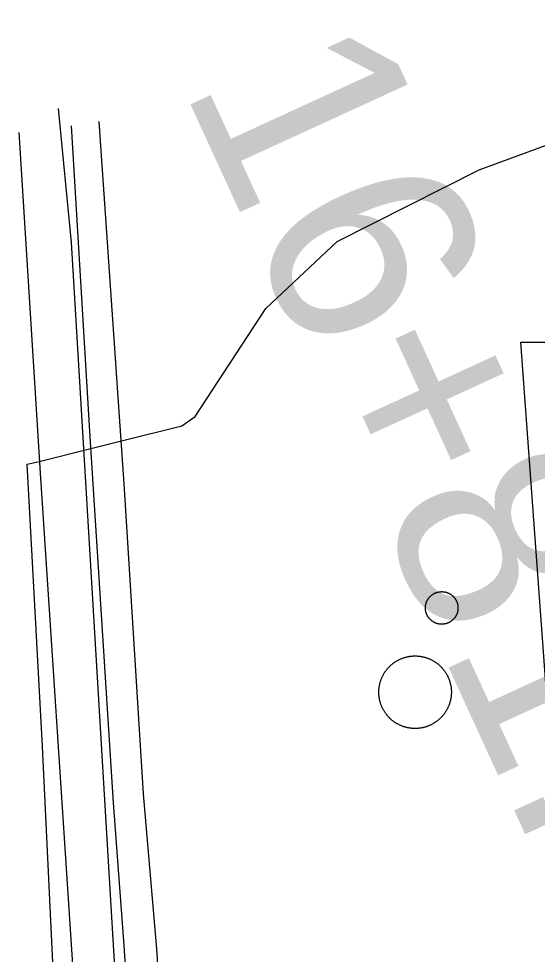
# Model space of a CAD drawing. Extents: x 3598634 to 3636690, y 517270 to 542944.
# Drawn here: x 3616497.2 to 3616749.4, y 533251.2 to 533706 of the extents above; entities that cross this region are included whole.
import ezdxf

# ---------------------------------------------------------------- set-up
doc = ezdxf.new("R2010")
doc.units = 0
for name, color, linetype in [('V-DOMW-TANK', 7, 'Continuous'), ('V-RAIL-TRAK', 7, 'Continuous'), ('V-ROAD-CNTR', 7, 'Continuous'), ('V-SITE-OTLN', 7, 'Continuous'), ('V-SURV-IDEN', 7, 'Continuous'), ('V-UTIL-LINE', 7, 'Continuous')]:
    doc.layers.add(name, color=color, linetype=linetype)

msp = doc.modelspace()

# ---------------------------------------------------------------- linework, layer by layer
at = {"layer": 'V-DOMW-TANK'}
for points in [[(3616695.12, 533418.03), (3616695.09, 533418.17), (3616695.07, 533418.3), (3616695.05, 533418.44), (3616695.03, 533418.58), (3616695.02, 533418.72), (3616695, 533418.85), (3616694.99, 533418.99), (3616694.98, 533419.13), (3616694.98, 533419.27), (3616694.97, 533419.41), (3616694.97, 533419.54), (3616694.97, 533419.68), (3616694.98, 533419.82), (3616694.98, 533419.96), (3616694.99, 533420.1), (3616695, 533420.24), (3616695.02, 533420.37), (3616695.03, 533420.51), (3616695.05, 533420.65), (3616695.07, 533420.79), (3616695.09, 533420.92), (3616695.12, 533421.06), (3616695.14, 533421.19), (3616695.17, 533421.33), (3616695.21, 533421.46), (3616695.24, 533421.59), (3616695.28, 533421.73), (3616695.32, 533421.86), (3616695.36, 533421.99), (3616695.4, 533422.12), (3616695.45, 533422.25), (3616695.5, 533422.38), (3616695.55, 533422.51), (3616695.6, 533422.64), (3616695.66, 533422.77), (3616695.71, 533422.89), (3616695.77, 533423.02), (3616695.83, 533423.14), (3616695.9, 533423.26), (3616695.96, 533423.38), (3616696.03, 533423.5), (3616696.11, 533423.62), (3616696.18, 533423.74), (3616696.25, 533423.86), (3616696.33, 533423.97), (3616696.41, 533424.09), (3616696.48, 533424.2), (3616696.57, 533424.31), (3616696.65, 533424.42), (3616696.74, 533424.53), (3616696.83, 533424.64), (3616696.92, 533424.74), (3616697.01, 533424.84), (3616697.1, 533424.95), (3616697.2, 533425.05), (3616697.29, 533425.15), (3616697.39, 533425.24), (3616697.49, 533425.34), (3616697.59, 533425.43), (3616697.7, 533425.52), (3616697.8, 533425.61), (3616697.91, 533425.7), (3616698.02, 533425.79), (3616698.13, 533425.87), (3616698.24, 533425.95), (3616698.35, 533426.03), (3616698.46, 533426.11), (3616698.58, 533426.19), (3616698.7, 533426.26), (3616698.81, 533426.33), (3616698.93, 533426.4), (3616699.05, 533426.47), (3616699.17, 533426.54), (3616699.3, 533426.6), (3616699.42, 533426.66), (3616699.54, 533426.72), (3616699.67, 533426.78), (3616699.8, 533426.83), (3616699.93, 533426.89), (3616700.06, 533426.94), (3616700.18, 533426.99), (3616700.31, 533427.03), (3616700.45, 533427.08), (3616700.58, 533427.12), (3616700.71, 533427.16), (3616700.84, 533427.2), (3616700.98, 533427.23), (3616701.11, 533427.26), (3616701.25, 533427.29), (3616701.38, 533427.32), (3616701.52, 533427.34), (3616701.65, 533427.37), (3616701.79, 533427.39), (3616701.93, 533427.41), (3616702.07, 533427.42), (3616702.2, 533427.43), (3616702.34, 533427.44), (3616702.48, 533427.45), (3616702.62, 533427.46), (3616702.76, 533427.46)], [(3616702.76, 533427.46), (3616702.89, 533427.46), (3616703.03, 533427.46), (3616703.17, 533427.46), (3616703.31, 533427.45), (3616703.45, 533427.44), (3616703.58, 533427.43), (3616703.72, 533427.42), (3616703.86, 533427.41), (3616704, 533427.39), (3616704.13, 533427.37), (3616704.27, 533427.34), (3616704.41, 533427.32), (3616704.54, 533427.29), (3616704.68, 533427.26), (3616704.81, 533427.23), (3616704.94, 533427.2), (3616705.08, 533427.16), (3616705.21, 533427.11), (3616705.34, 533427.08), (3616705.47, 533427.03), (3616705.6, 533426.99), (3616705.73, 533426.94), (3616705.86, 533426.89), (3616705.99, 533426.83), (3616706.12, 533426.78), (3616706.24, 533426.72), (3616706.37, 533426.66), (3616706.49, 533426.6), (3616706.61, 533426.54), (3616706.73, 533426.47), (3616706.85, 533426.4), (3616706.97, 533426.33), (3616707.09, 533426.26), (3616707.21, 533426.19), (3616707.32, 533426.11), (3616707.44, 533426.03), (3616707.55, 533425.95), (3616707.66, 533425.87), (3616707.77, 533425.78), (3616707.88, 533425.7), (3616707.98, 533425.61), (3616708.09, 533425.52), (3616708.19, 533425.43), (3616708.3, 533425.33), (3616708.4, 533425.24), (3616708.5, 533425.14), (3616708.59, 533425.04), (3616708.69, 533424.94), (3616708.78, 533424.84), (3616708.87, 533424.74), (3616708.96, 533424.63), (3616709.05, 533424.53), (3616709.14, 533424.42), (3616709.22, 533424.31), (3616709.3, 533424.2), (3616709.38, 533424.09), (3616709.46, 533423.97), (3616709.54, 533423.86), (3616709.61, 533423.74), (3616709.68, 533423.62), (3616709.75, 533423.5), (3616709.82, 533423.38), (3616709.89, 533423.26), (3616709.95, 533423.14), (3616710.01, 533423.02), (3616710.07, 533422.89), (3616710.13, 533422.76), (3616710.18, 533422.64), (3616710.24, 533422.51), (3616710.29, 533422.38), (3616710.34, 533422.25), (3616710.38, 533422.12), (3616710.43, 533421.99), (3616710.47, 533421.86), (3616710.51, 533421.72), (3616710.54, 533421.59), (3616710.58, 533421.46), (3616710.61, 533421.32), (3616710.64, 533421.19), (3616710.67, 533421.05), (3616710.69, 533420.92), (3616710.71, 533420.78), (3616710.74, 533420.64), (3616710.75, 533420.51), (3616710.77, 533420.37), (3616710.78, 533420.23), (3616710.79, 533420.09), (3616710.8, 533419.96), (3616710.81, 533419.82), (3616710.81, 533419.68), (3616710.81, 533419.54), (3616710.81, 533419.4), (3616710.81, 533419.27), (3616710.8, 533419.13), (3616710.79, 533418.99), (3616710.78, 533418.85), (3616710.77, 533418.71), (3616710.75, 533418.58), (3616710.73, 533418.44), (3616710.71, 533418.3)], [(3616705.73, 533412.15), (3616705.6, 533412.1), (3616705.47, 533412.05), (3616705.34, 533412.01), (3616705.21, 533411.97), (3616705.08, 533411.93), (3616704.94, 533411.89), (3616704.81, 533411.86), (3616704.67, 533411.82), (3616704.54, 533411.8), (3616704.4, 533411.77), (3616704.27, 533411.74), (3616704.13, 533411.72), (3616703.99, 533411.7), (3616703.86, 533411.68), (3616703.72, 533411.67), (3616703.58, 533411.65), (3616703.44, 533411.64), (3616703.31, 533411.63), (3616703.17, 533411.63), (3616703.03, 533411.62), (3616702.89, 533411.62), (3616702.75, 533411.62), (3616702.62, 533411.63), (3616702.48, 533411.63), (3616702.34, 533411.64), (3616702.2, 533411.65), (3616702.06, 533411.67), (3616701.93, 533411.68), (3616701.79, 533411.7), (3616701.65, 533411.72), (3616701.52, 533411.74), (3616701.38, 533411.77), (3616701.25, 533411.8), (3616701.11, 533411.82), (3616700.97, 533411.86), (3616700.84, 533411.89), (3616700.71, 533411.93), (3616700.58, 533411.97), (3616700.44, 533412.01), (3616700.31, 533412.05), (3616700.18, 533412.1), (3616700.05, 533412.15), (3616699.92, 533412.2), (3616699.8, 533412.25), (3616699.67, 533412.31), (3616699.54, 533412.36), (3616699.42, 533412.43), (3616699.3, 533412.49), (3616699.17, 533412.55), (3616699.05, 533412.61), (3616698.93, 533412.69), (3616698.81, 533412.75), (3616698.69, 533412.83), (3616698.58, 533412.9), (3616698.46, 533412.98), (3616698.35, 533413.06), (3616698.24, 533413.14), (3616698.12, 533413.22), (3616698.02, 533413.3), (3616697.91, 533413.39), (3616697.8, 533413.47), (3616697.7, 533413.57), (3616697.59, 533413.66), (3616697.49, 533413.75), (3616697.39, 533413.85), (3616697.29, 533413.94), (3616697.19, 533414.04), (3616697.1, 533414.14), (3616697, 533414.24), (3616696.91, 533414.35), (3616696.82, 533414.45), (3616696.73, 533414.56), (3616696.65, 533414.67), (3616696.56, 533414.78), (3616696.48, 533414.89), (3616696.4, 533415), (3616696.33, 533415.12), (3616696.25, 533415.23), (3616696.17, 533415.35), (3616696.1, 533415.46), (3616696.03, 533415.58), (3616695.96, 533415.7), (3616695.9, 533415.83), (3616695.83, 533415.95), (3616695.77, 533416.07), (3616695.71, 533416.2), (3616695.66, 533416.32), (3616695.6, 533416.45), (3616695.55, 533416.58), (3616695.5, 533416.7), (3616695.45, 533416.84), (3616695.4, 533416.96), (3616695.36, 533417.1), (3616695.32, 533417.23), (3616695.28, 533417.36), (3616695.24, 533417.49), (3616695.21, 533417.63), (3616695.17, 533417.76), (3616695.14, 533417.9), (3616695.12, 533418.03)], [(3616710.71, 533418.3), (3616710.69, 533418.17), (3616710.67, 533418.03), (3616710.64, 533417.9), (3616710.61, 533417.76), (3616710.58, 533417.63), (3616710.54, 533417.49), (3616710.51, 533417.36), (3616710.47, 533417.22), (3616710.43, 533417.09), (3616710.38, 533416.96), (3616710.34, 533416.83), (3616710.29, 533416.7), (3616710.23, 533416.57), (3616710.18, 533416.45), (3616710.13, 533416.32), (3616710.07, 533416.2), (3616710.01, 533416.07), (3616709.95, 533415.95), (3616709.89, 533415.82), (3616709.82, 533415.7), (3616709.75, 533415.58), (3616709.68, 533415.46), (3616709.61, 533415.34), (3616709.54, 533415.23), (3616709.46, 533415.11), (3616709.38, 533415), (3616709.3, 533414.89), (3616709.22, 533414.78), (3616709.13, 533414.67), (3616709.05, 533414.56), (3616708.96, 533414.45), (3616708.87, 533414.35), (3616708.78, 533414.24), (3616708.69, 533414.14), (3616708.59, 533414.04), (3616708.49, 533413.94), (3616708.39, 533413.84), (3616708.29, 533413.75), (3616708.19, 533413.66), (3616708.09, 533413.56), (3616707.98, 533413.47), (3616707.88, 533413.39), (3616707.77, 533413.3), (3616707.66, 533413.22), (3616707.55, 533413.13), (3616707.43, 533413.05), (3616707.32, 533412.98), (3616707.2, 533412.9), (3616707.09, 533412.83), (3616706.97, 533412.75), (3616706.85, 533412.69), (3616706.73, 533412.61), (3616706.61, 533412.55), (3616706.49, 533412.48), (3616706.36, 533412.42), (3616706.24, 533412.36), (3616706.11, 533412.31), (3616705.99, 533412.25), (3616705.86, 533412.2), (3616705.73, 533412.15)], [(3616672.77, 533374.57), (3616672.71, 533374.87), (3616672.64, 533375.18), (3616672.59, 533375.48), (3616672.54, 533375.78), (3616672.49, 533376.08), (3616672.45, 533376.39), (3616672.42, 533376.7), (3616672.38, 533377), (3616672.36, 533377.31), (3616672.34, 533377.62), (3616672.33, 533377.93), (3616672.32, 533378.23), (3616672.31, 533378.54), (3616672.32, 533378.85), (3616672.33, 533379.16), (3616672.34, 533379.46), (3616672.36, 533379.77), (3616672.38, 533380.08), (3616672.41, 533380.39), (3616672.44, 533380.69), (3616672.48, 533381), (3616672.53, 533381.3), (3616672.58, 533381.6), (3616672.63, 533381.91), (3616672.69, 533382.21), (3616672.76, 533382.51), (3616672.83, 533382.81), (3616672.91, 533383.11), (3616673, 533383.41), (3616673.08, 533383.7), (3616673.17, 533383.99), (3616673.27, 533384.29), (3616673.37, 533384.58), (3616673.48, 533384.86), (3616673.59, 533385.15), (3616673.71, 533385.44), (3616673.83, 533385.72), (3616673.96, 533386), (3616674.09, 533386.28), (3616674.23, 533386.55), (3616674.37, 533386.83), (3616674.52, 533387.1), (3616674.67, 533387.37), (3616674.82, 533387.63), (3616674.98, 533387.89), (3616675.15, 533388.15), (3616675.32, 533388.41), (3616675.49, 533388.67), (3616675.67, 533388.92), (3616675.85, 533389.16), (3616676.04, 533389.41), (3616676.23, 533389.65), (3616676.43, 533389.89), (3616676.63, 533390.12), (3616676.83, 533390.35), (3616677.04, 533390.58), (3616677.25, 533390.8), (3616677.46, 533391.03), (3616677.69, 533391.24), (3616677.91, 533391.45), (3616678.14, 533391.66), (3616678.37, 533391.86), (3616678.6, 533392.07), (3616678.84, 533392.26), (3616679.08, 533392.45), (3616679.32, 533392.64), (3616679.57, 533392.82), (3616679.82, 533393), (3616680.07, 533393.18), (3616680.33, 533393.35), (3616680.59, 533393.52), (3616680.85, 533393.68), (3616681.12, 533393.83), (3616681.38, 533393.98), (3616681.65, 533394.13), (3616681.93, 533394.28), (3616682.2, 533394.41), (3616682.48, 533394.55), (3616682.76, 533394.68), (3616683.04, 533394.8), (3616683.33, 533394.92), (3616683.61, 533395.03), (3616683.9, 533395.14), (3616684.19, 533395.24), (3616684.48, 533395.34), (3616684.78, 533395.43), (3616685.07, 533395.52), (3616685.37, 533395.6), (3616685.67, 533395.68), (3616685.97, 533395.75), (3616686.27, 533395.82), (3616686.57, 533395.88), (3616686.87, 533395.94), (3616687.18, 533395.99), (3616687.48, 533396.04), (3616687.78, 533396.08), (3616688.09, 533396.11), (3616688.4, 533396.14), (3616688.7, 533396.17), (3616689.01, 533396.18)], [(3616689.01, 533396.18), (3616689.32, 533396.2), (3616689.63, 533396.21), (3616689.93, 533396.21), (3616690.24, 533396.21), (3616690.55, 533396.2), (3616690.86, 533396.19), (3616691.17, 533396.17), (3616691.47, 533396.15), (3616691.78, 533396.11), (3616692.08, 533396.08), (3616692.39, 533396.04), (3616692.69, 533396), (3616693, 533395.95), (3616693.3, 533395.89), (3616693.6, 533395.83), (3616693.91, 533395.76), (3616694.2, 533395.69), (3616694.5, 533395.61), (3616694.8, 533395.53), (3616695.1, 533395.45), (3616695.39, 533395.35), (3616695.68, 533395.26), (3616695.97, 533395.15), (3616696.26, 533395.05), (3616696.55, 533394.94), (3616696.83, 533394.82), (3616697.11, 533394.69), (3616697.39, 533394.57), (3616697.67, 533394.44), (3616697.95, 533394.3), (3616698.22, 533394.16), (3616698.49, 533394.01), (3616698.76, 533393.86), (3616699.02, 533393.7), (3616699.29, 533393.54), (3616699.55, 533393.38), (3616699.81, 533393.21), (3616700.06, 533393.03), (3616700.31, 533392.85), (3616700.56, 533392.67), (3616700.8, 533392.48), (3616701.04, 533392.29), (3616701.28, 533392.1), (3616701.52, 533391.9), (3616701.75, 533391.7), (3616701.97, 533391.49), (3616702.2, 533391.28), (3616702.42, 533391.06), (3616702.63, 533390.84), (3616702.85, 533390.62), (3616703.06, 533390.39), (3616703.26, 533390.16), (3616703.46, 533389.93), (3616703.66, 533389.69), (3616703.85, 533389.45), (3616704.04, 533389.2), (3616704.22, 533388.96), (3616704.4, 533388.71), (3616704.58, 533388.45), (3616704.74, 533388.2), (3616704.91, 533387.94), (3616705.07, 533387.68), (3616705.23, 533387.41), (3616705.38, 533387.14), (3616705.53, 533386.87), (3616705.67, 533386.6), (3616705.81, 533386.32), (3616705.94, 533386.04), (3616706.07, 533385.76), (3616706.19, 533385.48), (3616706.31, 533385.2), (3616706.42, 533384.91), (3616706.53, 533384.62), (3616706.63, 533384.33), (3616706.73, 533384.04), (3616706.83, 533383.75), (3616706.91, 533383.45), (3616707, 533383.16), (3616707.07, 533382.86), (3616707.15, 533382.56), (3616707.21, 533382.26), (3616707.27, 533381.96), (3616707.33, 533381.65), (3616707.38, 533381.35), (3616707.43, 533381.05), (3616707.47, 533380.74), (3616707.5, 533380.44), (3616707.53, 533380.13), (3616707.56, 533379.82), (3616707.58, 533379.51), (3616707.59, 533379.21), (3616707.6, 533378.9), (3616707.6, 533378.59), (3616707.6, 533378.28), (3616707.59, 533377.97), (3616707.58, 533377.67), (3616707.56, 533377.36), (3616707.54, 533377.05), (3616707.51, 533376.75), (3616707.48, 533376.44)], [(3616696.88, 533362.33), (3616696.59, 533362.22), (3616696.31, 533362.1), (3616696.02, 533361.99), (3616695.73, 533361.89), (3616695.44, 533361.79), (3616695.14, 533361.7), (3616694.85, 533361.61), (3616694.55, 533361.53), (3616694.25, 533361.45), (3616693.95, 533361.38), (3616693.65, 533361.31), (3616693.35, 533361.25), (3616693.05, 533361.19), (3616692.74, 533361.14), (3616692.44, 533361.1), (3616692.13, 533361.06), (3616691.83, 533361.02), (3616691.52, 533360.99), (3616691.22, 533360.97), (3616690.91, 533360.95), (3616690.6, 533360.93), (3616690.29, 533360.93), (3616689.98, 533360.92), (3616689.68, 533360.92), (3616689.37, 533360.93), (3616689.06, 533360.95), (3616688.75, 533360.96), (3616688.45, 533360.99), (3616688.14, 533361.02), (3616687.83, 533361.05), (3616687.53, 533361.09), (3616687.22, 533361.14), (3616686.92, 533361.19), (3616686.62, 533361.24), (3616686.31, 533361.3), (3616686.01, 533361.37), (3616685.71, 533361.44), (3616685.42, 533361.52), (3616685.12, 533361.6), (3616684.82, 533361.69), (3616684.53, 533361.78), (3616684.24, 533361.87), (3616683.95, 533361.98), (3616683.66, 533362.08), (3616683.37, 533362.2), (3616683.09, 533362.31), (3616682.8, 533362.44), (3616682.52, 533362.56), (3616682.25, 533362.7), (3616681.97, 533362.83), (3616681.7, 533362.98), (3616681.43, 533363.12), (3616681.16, 533363.27), (3616680.89, 533363.43), (3616680.63, 533363.59), (3616680.37, 533363.75), (3616680.11, 533363.92), (3616679.86, 533364.1), (3616679.61, 533364.28), (3616679.36, 533364.46), (3616679.12, 533364.65), (3616678.87, 533364.84), (3616678.64, 533365.03), (3616678.4, 533365.23), (3616678.17, 533365.44), (3616677.95, 533365.64), (3616677.72, 533365.86), (3616677.5, 533366.07), (3616677.29, 533366.29), (3616677.07, 533366.52), (3616676.86, 533366.74), (3616676.66, 533366.97), (3616676.46, 533367.2), (3616676.26, 533367.44), (3616676.07, 533367.68), (3616675.88, 533367.93), (3616675.7, 533368.18), (3616675.52, 533368.43), (3616675.35, 533368.68), (3616675.18, 533368.94), (3616675.01, 533369.2), (3616674.85, 533369.46), (3616674.69, 533369.72), (3616674.54, 533369.99), (3616674.39, 533370.26), (3616674.25, 533370.53), (3616674.11, 533370.81), (3616673.98, 533371.09), (3616673.85, 533371.37), (3616673.73, 533371.65), (3616673.61, 533371.93), (3616673.5, 533372.22), (3616673.39, 533372.51), (3616673.29, 533372.8), (3616673.19, 533373.09), (3616673.09, 533373.38), (3616673, 533373.68), (3616672.92, 533373.98), (3616672.84, 533374.27), (3616672.77, 533374.57)], [(3616707.48, 533376.44), (3616707.43, 533376.13), (3616707.39, 533375.83), (3616707.34, 533375.53), (3616707.28, 533375.22), (3616707.22, 533374.92), (3616707.16, 533374.62), (3616707.09, 533374.32), (3616707.01, 533374.02), (3616706.93, 533373.73), (3616706.84, 533373.43), (3616706.75, 533373.14), (3616706.65, 533372.84), (3616706.55, 533372.55), (3616706.44, 533372.27), (3616706.33, 533371.98), (3616706.21, 533371.69), (3616706.09, 533371.41), (3616705.96, 533371.13), (3616705.83, 533370.85), (3616705.69, 533370.58), (3616705.55, 533370.3), (3616705.4, 533370.03), (3616705.25, 533369.77), (3616705.1, 533369.5), (3616704.94, 533369.24), (3616704.77, 533368.98), (3616704.6, 533368.72), (3616704.43, 533368.47), (3616704.25, 533368.21), (3616704.06, 533367.97), (3616703.88, 533367.72), (3616703.69, 533367.48), (3616703.49, 533367.24), (3616703.29, 533367.01), (3616703.09, 533366.78), (3616702.88, 533366.55), (3616702.67, 533366.33), (3616702.45, 533366.11), (3616702.23, 533365.89), (3616702.01, 533365.68), (3616701.78, 533365.47), (3616701.55, 533365.27), (3616701.32, 533365.07), (3616701.08, 533364.87), (3616700.84, 533364.68), (3616700.6, 533364.49), (3616700.35, 533364.31), (3616700.1, 533364.13), (3616699.85, 533363.95), (3616699.59, 533363.78), (3616699.33, 533363.62), (3616699.07, 533363.45), (3616698.8, 533363.3), (3616698.54, 533363.15), (3616698.27, 533363), (3616697.99, 533362.86), (3616697.72, 533362.72), (3616697.44, 533362.59), (3616697.16, 533362.46), (3616696.88, 533362.33)]]:
    msp.add_lwpolyline(points, dxfattribs=at)
at = {"layer": 'V-RAIL-TRAK'}
for points in [[(3616536.15, 533655.95), (3616548.52, 533477.4), (3616557.68, 533329.16), (3616564.18, 533253.77), (3616579.15, 533015.88), (3616584.48, 532932.23), (3616586.98, 532908.85), (3616589.37, 532860.25), (3616599, 532710.22)], [(3616497.19, 533650.66), (3616507.73, 533482.55), (3616522.91, 533253.57), (3616532.56, 533108.38), (3616533.5, 533096.44), (3616534.68, 533084.52), (3616536.08, 533072.63), (3616537.7, 533060.76), (3616539.56, 533048.93), (3616541.64, 533037.13), (3616543.94, 533025.38), (3616566.77, 532895.04), (3616574, 532858.58), (3616576.35, 532846.37), (3616580.83, 532821.98), (3616585.11, 532797.55), (3616595.89, 532730.34), (3616597.81, 532718.53), (3616599, 532710.22), (3616599.5, 532706.68), (3616600.96, 532694.8), (3616602.19, 532682.89), (3616603.08, 532672.22)], [(3616522.65, 533653.84), (3616531.83, 533502.8), (3616543.18, 533324.76), (3616548.38, 533255.48), (3616560.55, 533066.23), (3616574, 532858.58)]]:
    msp.add_lwpolyline(points, dxfattribs=at)
at = {"layer": 'V-ROAD-CNTR'}
msp.add_lwpolyline([(3616743.87, 530487.29), (3616697.93, 531175.25), (3616679.46, 531463.95), (3616671.17, 531575.77), (3616658.17, 531797.06), (3616631.02, 532176.42), (3616613.56, 532434.09), (3616598.74, 532700.06), (3616570.8, 532867.03), (3616559.52, 533027.96), (3616543.96, 533244.92), (3616522.89, 533597.18), (3616516.51, 533662.32)], dxfattribs=at)
at = {"layer": 'V-SITE-OTLN'}
for points in [[(3616721.16, 533632.58), (3616899.8, 533698.2), (3616988.87, 533732.75), (3616986.46, 533784.8), (3616974.05, 533889.9), (3617157.9, 533936.71), (3617509.62, 534027.02), (3617753.55, 534092.7), (3617870.5, 534121.67), (3617874.2, 534100.18), (3618103.26, 534130.89), (3618391.04, 534154.43), (3618505.49, 534161.54), (3618526.47, 533864.27), (3618538.2, 533706.29), (3618568.57, 533708.84), (3618569.87, 533688.91)], [(3616552.92, 532576.16), (3616545.48, 532684.43), (3616533.71, 532801.87), (3616517.39, 532884.49), (3616510.8, 532916.44), (3616533.77, 532922.12), (3616520.58, 533104.92), (3616508.69, 533352.24), (3616501.38, 533489.37), (3616507.14, 533490.81), (3616532.28, 533497.08), (3616547.13, 533500.79), (3616576.57, 533508.14), (3616582.99, 533512.62), (3616617.33, 533565.13), (3616652, 533597.69), (3616721.16, 533632.58)]]:
    msp.add_lwpolyline(points, dxfattribs=at)
at = {"layer": 'V-UTIL-LINE'}
msp.add_lwpolyline([(3616857.08, 533289.15), (3616760.68, 533285.22), (3616741.38, 533548.71), (3616753.07, 533548.79)], dxfattribs=at)

# ---------------------------------------------------------------- texts
at = {"layer": 'V-SURV-IDEN'}
msp.add_text('16+81.7', height=100, rotation=294.641, dxfattribs=at).set_placement((3616576.47, 533673.61))

doc.saveas('drawing.dxf')
